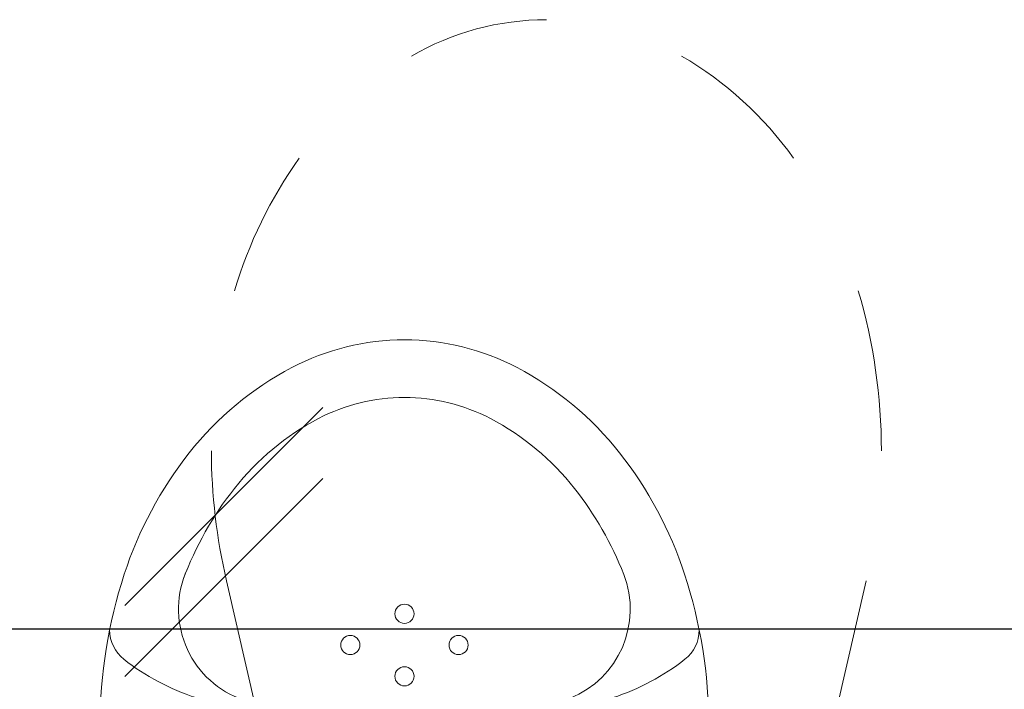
# Model space of a CAD drawing. Header units: millimetres. Extents: x 23192 to 177760, y -399809 to -79279.
# Tile 738 of 865: x 74021 to 74073, y -194610 to -194575. Entities that reach past the tile are written whole.
import ezdxf

# ---------------------------------------------------------------- set-up
doc = ezdxf.new("R2010")
doc.units = ezdxf.units.MM
doc.linetypes.add('HIDDEN2', pattern=[4.7625, 3.175, -1.5875])
doc.layers.get('0').update_dxf_attribs({"lineweight": 0})
doc.layers.add('!! 2_WYBURZENIA DO REMONTU', color=7, linetype='Continuous', lineweight=0, true_color=0x4d4d4d, plot=False)
doc.layers.add('!! 2_wypos-sanitarne', color=240, linetype='Continuous', lineweight=9)
doc.layers.add('!! wymiary osi', color=250, linetype='Continuous', lineweight=9)
doc.styles.add('TXT', font='simplex.shx')
doc.dimstyles.new('DIM50', dxfattribs={"dimscale": 5, "dimtxt": 2.5, "dimasz": 1.5, "dimexe": 0, "dimexo": 0, "dimgap": 0.5, "dimtad": 1, "dimdec": 4, "dimrnd": 0.5, "dimdsep": 46, "dimtxsty": 'TXT', "dimblk1": 'TICK1', "dimblk2": 'TICK1', "dimsah": 1, "dimcen": 0, "dimse1": 1, "dimse2": 1, "dimclrd": 1, "dimclre": 7, "dimclrt": 9, "dimadec": 0, "dimazin": 0, "dimtfac": 1, "dimtdec": 4, "dimtmove": 2, "dimatfit": 3, "dimldrblk": 'TICK1', "dimfxl": 1, "dimtolj": 1, "dimarcsym": 0})

# ---------------------------------------------------------------- blocks, each defined once
blk = doc.blocks.new('A$C164C2DE0')
for p, q in [((0, 15.897), (0, -15.897)), ((6.9, 15.897), (0, 15.897)), ((0, -15.897), (6.9, -15.897))]:
    blk.add_line(p, q)
for centre in [(11.111, 2.828), (9.479, 0), (12.744, 0), (11.111, -2.828)]:
    blk.add_circle(centre, 0.5)
for centre, radius, start, end in [((6.9, -9.541), 25.438, 71.8951, 90), ((11.9, 13.456), 1.944, 90, 141.9092), ((19.99, 7.115), 12.223, 141.9092, 162.0125), ((8.429, -4.864), 20.517, 51.7154, 71.8951), ((12.982, 6.802), 5, 65.4842, 158.2639), ((8.429, -4.864), 17.517, 51.7154, 69.5923), ((33.17, 2.836), 26.079, 162.0125, 172.3405), ((10.775, -1.893), 16.732, 27.6894, 51.7154), ((10.775, -1.893), 13.732, 27.6894, 51.7154), ((24.656, 2.115), 17.58, 158.1656, 170.4666), ((54.258, 0), 47.358, 172.3405, 180), ((14.382, 0), 12.658, 0, 27.6894), ((37.249, 0), 30.349, 170.4666, 180), ((14.382, 0), 9.658, 0, 27.6894), ((37.249, 0), 30.349, 180, 189.5334), ((54.258, 0), 47.358, 180, 187.6595), ((14.382, 0), 9.658, 332.3106, 0), ((14.382, 0), 12.658, 332.3106, 0), ((10.775, 1.893), 13.732, 308.2846, 332.3106), ((24.656, -2.115), 17.58, 189.5334, 201.8344), ((10.775, 1.893), 16.732, 308.2846, 332.3106), ((33.17, -2.836), 26.079, 187.6595, 197.9875), ((12.98, -6.796), 5, 201.7998, 291.3195), ((8.429, 4.864), 17.517, 291.3195, 308.2846), ((19.99, -7.115), 12.223, 197.9875, 218.0908), ((8.429, 4.864), 20.517, 288.1049, 308.2846), ((6.9, 9.541), 25.438, 270, 288.1049), ((11.9, -13.456), 1.944, 218.0908, 270)]:
    blk.add_arc(centre, radius, start, end)
blk = doc.blocks.new('TICK1')
at = {"color": 0}
for p, q in [((0, -1.4), (0, 1.4)), ((0, 0), (-1, 0))]:
    blk.add_line(p, q, dxfattribs=at)
at = {"color": 2}
blk.add_line((-1, -1), (1, 1), dxfattribs=at)
blk = doc.blocks.new('*D1914')
at = {"layer": '!! wymiary osi', "color": 1, "lineweight": -2, "transparency": 16777216}
blk.add_line((73777.923, -194606.38), (74084.923, -194606.38), dxfattribs=at)
at = {"layer": 'DEFPOINTS', "color": 0, "transparency": 16777216}
for p in [(74092.423, -194606.38), (73770.423, -194639.588), (74092.423, -194639.588)]:
    blk.add_point(p, dxfattribs=at)
at = {"layer": '!! wymiary osi', "color": 1, "lineweight": -2, "transparency": 16777216, "xscale": 7.5, "yscale": 7.5, "zscale": 7.5, "rotation": 180}
blk.add_blockref('TICK1', (73770.423, -194606.38), dxfattribs=at)
at = {"layer": '!! wymiary osi', "color": 1, "lineweight": -2, "transparency": 16777216, "xscale": 7.5, "yscale": 7.5, "zscale": 7.5}
blk.add_blockref('TICK1', (74092.423, -194606.38), dxfattribs=at)
at = {"layer": '!! wymiary osi', "color": 9, "transparency": 16777216, "insert": (73931.423, -194597.63), "char_height": 12.5, "attachment_point": 5, "style": 'TXT'}
blk.add_mtext('\\A1;322', dxfattribs=at)

msp = doc.modelspace()

# ---------------------------------------------------------------- linework, layer by layer
at = {"layer": '!! 2_WYBURZENIA DO REMONTU', "linetype": 'HIDDEN2', "ltscale": 3}
for p, q in [((74032.13278, -194603.87186), (74035.76647, -194619.60527)), ((74065.5471, -194603.87186), (74061.91341, -194619.60527))]:
    msp.add_line(p, q, dxfattribs=at)
at = {"layer": '!! 2_WYBURZENIA DO REMONTU'}
for points in [[(74037.15655, -194594.82404), (74026.81071, -194605.16988)], [(74037.15655, -194598.53066), (74026.81071, -194608.8765)]]:
    msp.add_lwpolyline(points, dxfattribs=at)
at = {"layer": '!! 2_WYBURZENIA DO REMONTU', "linetype": 'HIDDEN2', "ltscale": 3}
for centre, radius, start, end in [((74048.83994, -194588.65459), 14.06628, 90, 120.109402), ((74046.49099, -194592.70521), 18.74871, 35.537678, 59.890598), ((74054.89892, -194595.35523), 23.30798, 144.462322, 163.518262), ((74036.92335, -194597.0883), 29.41659, 0, 16.481738), ((74060.75653, -194597.0883), 29.41659, 180, 193.332578)]:
    msp.add_arc(centre, radius, start, end, dxfattribs=at)

# ---------------------------------------------------------------- block references
at = {"layer": '!! 2_wypos-sanitarne', "rotation": 90}
msp.add_blockref('A$C164C2DE0', (74041.42327, -194618.3383), dxfattribs=at)

# ---------------------------------------------------------------- dimensions: what is measured, and where the dimension line sits
at = {"layer": '!! wymiary osi'}
dim = msp.add_linear_dim(base=(74092.42327, -194606.38034), p1=(73770.42327, -194639.5883), p2=(74092.42327, -194639.5883), dimstyle='DIM50', dxfattribs=at)
dim.commit()
dim.dimension.update_dxf_attribs({"geometry": '*D1914', "text_midpoint": (73931.42327, -194597.63034)})

doc.saveas('drawing.dxf')
